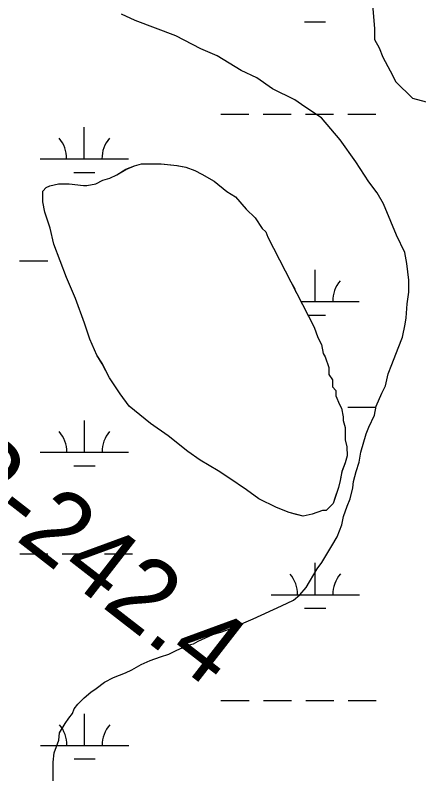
# Model space of a CAD drawing. Extents: x 3279314 to 3317160, y 734079 to 759431.
# Drawn here: x 3306184 to 3306641, y 742635 to 743496 of the extents above; entities that cross this region are included whole.
import ezdxf

# ---------------------------------------------------------------- set-up
doc = ezdxf.new("R2010")
doc.units = 0
for name, color, linetype in [('V-RIVR-RANG-IDEN', 7, 'Continuous'), ('V-SITE-VEGE', 7, 'Continuous'), ('V-TOPO-SHOR', 7, 'Continuous'), ('V-WETL-SWMP', 7, 'Continuous')]:
    doc.layers.add(name, color=color, linetype=linetype)

msp = doc.modelspace()

# ---------------------------------------------------------------- linework, layer by layer
at = {"layer": 'V-SITE-VEGE'}
for points in [[(3306588.55, 743507.84), (3306590.76, 743480.75), (3306590.82, 743468.25), (3306596.08, 743458.89), (3306600.3, 743448.49), (3306608.71, 743432.91), (3306615.02, 743420.43), (3306633.87, 743401.76), (3306649.52, 743397.67)], [(3306227.25, 742575.54), (3306226.9, 742648.48), (3306227.9, 742658.91), (3306233.04, 742673.52), (3306234.04, 742681.86), (3306240.24, 742692.31), (3306244.38, 742698.58), (3306248.52, 742703.82), (3306250.58, 742709.04), (3306254.72, 742714.27), (3306261.98, 742721.6), (3306269.25, 742727.88), (3306275.48, 742732.08), (3306284.82, 742739.42), (3306295.22, 742744.68), (3306308.74, 742749.95), (3306316.02, 742753.12), (3306326.41, 742759.42), (3306336.81, 742763.64), (3306348.25, 742767.86), (3306357.62, 742771.03), (3306365.93, 742775.24), (3306380.49, 742781.56), (3306385.7, 742782.63), (3306390.89, 742785.78), (3306407.53, 742793.15), (3306417.94, 742796.33), (3306426.26, 742799.5), (3306453.29, 742811.09), (3306485.53, 742825.83), (3306499.04, 742832.15), (3306506.31, 742838.43), (3306513.56, 742846.81), (3306525.97, 742867.71), (3306531.15, 742875.03), (3306542.52, 742893.84), (3306548.72, 742904.29), (3306553.86, 742917.86), (3306555.91, 742927.25), (3306560.02, 742938.73), (3306563.1, 742947.08), (3306566.17, 742959.6), (3306567.18, 742966.9), (3306570.25, 742978.38), (3306573.32, 742988.82), (3306575.35, 743000.29), (3306581.5, 743021.16), (3306584.6, 743028.47), (3306590.78, 743042.04), (3306592.82, 743052.47), (3306599, 743067.09), (3306603.13, 743075.45), (3306606.19, 743089.01), (3306610.31, 743099.45), (3306617.51, 743118.24), (3306622.66, 743130.77), (3306625.72, 743145.38), (3306626.73, 743152.68), (3306627.69, 743168.31), (3306629.71, 743181.87), (3306629.65, 743195.41), (3306627.47, 743214.16), (3306625.33, 743226.66), (3306615.85, 743246.41), (3306609.53, 743262.01), (3306601.1, 743281.77), (3306593.74, 743294.24), (3306584.31, 743306.7), (3306569.6, 743329.55), (3306551.77, 743354.48), (3306530.81, 743379.39), (3306511.99, 743391.8), (3306500.49, 743400.08), (3306475.42, 743412.47), (3306457.65, 743424.89), (3306439.89, 743433.14), (3306412.72, 743449.68), (3306393.92, 743457.93), (3306365.72, 743472.38), (3306319.78, 743489.87), (3306304.12, 743497.09)]]:
    msp.add_lwpolyline(points, dxfattribs=at)
at = {"layer": 'V-TOPO-SHOR'}
msp.add_lwpolyline([(3306522.63, 743142.17), (3306526.72, 743130.18), (3306530.79, 743122.19), (3306532.86, 743112.18), (3306534.89, 743108.19), (3306538.98, 743096.19), (3306539.04, 743088.18), (3306543.09, 743082.19), (3306543.14, 743074.18), (3306547.18, 743070.2), (3306547.22, 743064.18), (3306551.3, 743054.19), (3306553.33, 743050.2), (3306555.4, 743040.19), (3306555.43, 743036.19), (3306557.49, 743028.18), (3306557.58, 743014.16), (3306559.65, 743006.15), (3306559.71, 742996.14), (3306557.77, 742988.1), (3306553.83, 742978.06), (3306551.89, 742968.02), (3306549.94, 742959.99), (3306546.02, 742947.94), (3306544.06, 742941.92), (3306536.1, 742933.85), (3306532.09, 742933.82), (3306520.09, 742929.73), (3306510.09, 742927.65), (3306502.06, 742929.6), (3306494.03, 742931.55), (3306479.96, 742937.47), (3306459.85, 742947.35), (3306445.75, 742957.27), (3306425.62, 742971.16), (3306413.54, 742979.09), (3306393.42, 742990.98), (3306379.32, 743000.9), (3306357.15, 743018.78), (3306337.02, 743032.67), (3306312.83, 743052.55), (3306302.71, 743066.5), (3306290.57, 743084.45), (3306282.44, 743100.43), (3306276.36, 743110.41), (3306268.22, 743128.39), (3306262.08, 743146.38), (3306251.87, 743174.37), (3306241.68, 743198.35), (3306227.39, 743236.32), (3306223.26, 743254.33), (3306217.12, 743272.32), (3306215.04, 743284.33), (3306214.95, 743296.36), (3306218.93, 743300.39), (3306222.93, 743302.43), (3306232.93, 743304.5), (3306244.96, 743304.58), (3306261, 743302.69), (3306265.01, 743302.72), (3306275.02, 743304.79), (3306283, 743308.85), (3306291, 743310.91), (3306298.99, 743314.98), (3306308.97, 743321.06), (3306318.96, 743325.13), (3306326.96, 743327.19), (3306338.99, 743327.27), (3306349.01, 743327.34), (3306367.06, 743325.47), (3306377.09, 743323.53), (3306387.14, 743319.59), (3306395.18, 743315.64), (3306409.26, 743307.72), (3306423.38, 743295.79), (3306433.44, 743289.85), (3306445.56, 743275.91), (3306455.65, 743265.96), (3306463.74, 743253.99), (3306467.78, 743250.01), (3306469.82, 743244.01), (3306522.63, 743142.17)], dxfattribs=at)
at = {"layer": 'V-WETL-SWMP'}
for p, q in [((3306511.34, 743488.36), (3306535.34, 743488.38)), ((3306416.55, 743383.68), (3306448.55, 743383.69)), ((3306464.55, 743383.7), (3306496.55, 743383.72)), ((3306512.55, 743383.72), (3306544.55, 743383.74)), ((3306560.55, 743383.75), (3306592.55, 743383.76)), ((3306261.98, 743332.85), (3306261.96, 743368.85)), ((3306211.98, 743332.83), (3306311.98, 743332.88)), ((3306318.95, 743325.13), (3306326.95, 743327.19)), ((3306318.95, 743325.13), (3306326.95, 743327.19)), ((3306326.95, 743327.19), (3306348.99, 743327.34)), ((3306326.95, 743327.19), (3306348.99, 743327.34)), ((3306348.99, 743327.34), (3306367.04, 743325.46)), ((3306348.99, 743327.34), (3306367.04, 743325.46)), ((3306298.98, 743314.97), (3306308.96, 743321.05)), ((3306298.98, 743314.97), (3306308.96, 743321.05)), ((3306308.96, 743321.05), (3306318.95, 743325.13)), ((3306308.96, 743321.05), (3306318.95, 743325.13)), ((3306367.04, 743325.46), (3306377.08, 743323.52)), ((3306367.04, 743325.46), (3306377.08, 743323.52)), ((3306377.08, 743323.52), (3306387.12, 743319.58)), ((3306377.08, 743323.52), (3306387.12, 743319.58)), ((3306387.12, 743319.58), (3306395.17, 743315.63)), ((3306387.12, 743319.58), (3306395.17, 743315.63)), ((3306249.99, 743317.42), (3306273.99, 743317.43)), ((3306282.99, 743308.85), (3306290.99, 743310.9)), ((3306282.99, 743308.85), (3306290.99, 743310.9)), ((3306290.99, 743310.9), (3306298.98, 743314.97)), ((3306290.99, 743310.9), (3306298.98, 743314.97)), ((3306395.17, 743315.63), (3306409.25, 743307.71)), ((3306395.17, 743315.63), (3306409.25, 743307.71)), ((3306218.92, 743300.39), (3306222.91, 743302.42)), ((3306218.92, 743300.39), (3306222.91, 743302.42)), ((3306222.91, 743302.42), (3306232.92, 743304.49)), ((3306222.91, 743302.42), (3306232.92, 743304.49)), ((3306232.92, 743304.49), (3306244.94, 743304.57)), ((3306232.92, 743304.49), (3306244.94, 743304.57)), ((3306244.94, 743304.57), (3306260.99, 743302.68)), ((3306244.94, 743304.57), (3306260.99, 743302.68)), ((3306260.99, 743302.68), (3306265, 743302.71)), ((3306260.99, 743302.68), (3306265, 743302.71)), ((3306265, 743302.71), (3306275, 743304.78)), ((3306265, 743302.71), (3306275, 743304.78)), ((3306275, 743304.78), (3306282.99, 743308.85)), ((3306275, 743304.78), (3306282.99, 743308.85)), ((3306409.25, 743307.71), (3306423.36, 743295.79)), ((3306409.25, 743307.71), (3306423.36, 743295.79)), ((3306214.94, 743296.35), (3306218.92, 743300.39)), ((3306214.94, 743296.35), (3306218.92, 743300.39)), ((3306215.02, 743284.33), (3306214.94, 743296.35)), ((3306215.02, 743284.33), (3306214.94, 743296.35)), ((3306423.36, 743295.79), (3306433.42, 743289.84)), ((3306423.36, 743295.79), (3306433.42, 743289.84)), ((3306217.11, 743272.32), (3306215.02, 743284.33)), ((3306217.11, 743272.32), (3306215.02, 743284.33)), ((3306433.42, 743289.84), (3306445.54, 743275.9)), ((3306433.42, 743289.84), (3306445.54, 743275.9)), ((3306445.54, 743275.9), (3306455.63, 743265.95)), ((3306445.54, 743275.9), (3306455.63, 743265.95)), ((3306223.25, 743254.32), (3306217.11, 743272.32)), ((3306223.25, 743254.32), (3306217.11, 743272.32)), ((3306455.63, 743265.95), (3306463.73, 743253.98)), ((3306455.63, 743265.95), (3306463.73, 743253.98)), ((3306227.38, 743236.32), (3306223.25, 743254.32)), ((3306227.38, 743236.32), (3306223.25, 743254.32)), ((3306463.73, 743253.98), (3306467.76, 743250)), ((3306463.73, 743253.98), (3306467.76, 743250)), ((3306467.76, 743250), (3306469.81, 743244)), ((3306467.76, 743250), (3306469.81, 743244)), ((3306469.81, 743244), (3306522.62, 743142.16)), ((3306469.81, 743244), (3306522.62, 743142.16)), ((3306241.67, 743198.34), (3306227.38, 743236.32)), ((3306241.67, 743198.34), (3306227.38, 743236.32)), ((3306188.63, 743217.39), (3306220.63, 743217.4)), ((3306523.5, 743171.13), (3306523.48, 743207.13)), ((3306251.86, 743174.36), (3306241.67, 743198.34)), ((3306251.86, 743174.36), (3306241.67, 743198.34)), ((3306262.07, 743146.38), (3306251.86, 743174.36)), ((3306262.07, 743146.38), (3306251.86, 743174.36)), ((3306507.6, 743171.12), (3306573.5, 743171.15)), ((3306515.6, 743155.69), (3306535.51, 743155.7)), ((3306268.2, 743128.38), (3306262.07, 743146.38)), ((3306268.2, 743128.38), (3306262.07, 743146.38)), ((3306522.62, 743142.16), (3306526.71, 743130.17)), ((3306522.62, 743142.16), (3306526.71, 743130.17)), ((3306276.35, 743110.4), (3306268.2, 743128.38)), ((3306276.35, 743110.4), (3306268.2, 743128.38)), ((3306526.71, 743130.17), (3306530.77, 743122.18)), ((3306526.71, 743130.17), (3306530.77, 743122.18)), ((3306530.77, 743122.18), (3306532.85, 743112.17)), ((3306530.77, 743122.18), (3306532.85, 743112.17)), ((3306532.85, 743112.17), (3306534.88, 743108.18)), ((3306532.85, 743112.17), (3306534.88, 743108.18)), ((3306282.43, 743100.42), (3306276.35, 743110.4)), ((3306282.43, 743100.42), (3306276.35, 743110.4)), ((3306534.88, 743108.18), (3306538.97, 743096.18)), ((3306534.88, 743108.18), (3306538.97, 743096.18)), ((3306290.55, 743084.45), (3306282.43, 743100.42)), ((3306290.55, 743084.45), (3306282.43, 743100.42)), ((3306538.97, 743096.18), (3306539.02, 743088.17)), ((3306538.97, 743096.18), (3306539.02, 743088.17)), ((3306539.02, 743088.17), (3306543.07, 743082.18)), ((3306539.02, 743088.17), (3306543.07, 743082.18)), ((3306302.7, 743066.5), (3306290.55, 743084.45)), ((3306302.7, 743066.5), (3306290.55, 743084.45)), ((3306543.07, 743082.18), (3306543.13, 743074.17)), ((3306543.07, 743082.18), (3306543.13, 743074.17)), ((3306543.13, 743074.17), (3306547.16, 743070.19)), ((3306543.13, 743074.17), (3306547.16, 743070.19)), ((3306547.16, 743070.19), (3306547.21, 743064.18)), ((3306547.16, 743070.19), (3306547.21, 743064.18)), ((3306312.82, 743052.54), (3306302.7, 743066.5)), ((3306312.82, 743052.54), (3306302.7, 743066.5)), ((3306547.21, 743064.18), (3306551.28, 743054.19)), ((3306547.21, 743064.18), (3306551.28, 743054.19)), ((3306337, 743032.67), (3306312.82, 743052.54)), ((3306337, 743032.67), (3306312.82, 743052.54)), ((3306551.28, 743054.19), (3306553.31, 743050.19)), ((3306551.28, 743054.19), (3306553.31, 743050.19)), ((3306560.72, 743051.07), (3306592.72, 743051.09)), ((3306553.31, 743050.19), (3306555.39, 743040.19)), ((3306553.31, 743050.19), (3306555.39, 743040.19)), ((3306262.15, 743000.18), (3306262.13, 743036.18)), ((3306555.39, 743040.19), (3306555.41, 743036.18)), ((3306555.39, 743040.19), (3306555.41, 743036.18)), ((3306555.41, 743036.18), (3306557.47, 743028.18)), ((3306555.41, 743036.18), (3306557.47, 743028.18)), ((3306357.14, 743018.78), (3306337, 743032.67)), ((3306357.14, 743018.78), (3306337, 743032.67)), ((3306557.47, 743028.18), (3306557.57, 743014.15)), ((3306557.47, 743028.18), (3306557.57, 743014.15)), ((3306379.31, 743000.89), (3306357.14, 743018.78)), ((3306379.31, 743000.89), (3306357.14, 743018.78)), ((3306557.57, 743014.15), (3306559.63, 743006.15)), ((3306557.57, 743014.15), (3306559.63, 743006.15)), ((3306212.15, 743000.15), (3306312.15, 743000.21)), ((3306393.4, 742990.97), (3306379.31, 743000.89)), ((3306393.4, 742990.97), (3306379.31, 743000.89)), ((3306559.63, 743006.15), (3306559.7, 742996.13)), ((3306559.63, 743006.15), (3306559.7, 742996.13)), ((3306413.53, 742979.09), (3306393.4, 742990.97)), ((3306413.53, 742979.09), (3306393.4, 742990.97)), ((3306559.7, 742996.13), (3306557.75, 742988.1)), ((3306559.7, 742996.13), (3306557.75, 742988.1)), ((3306250.16, 742984.74), (3306274.16, 742984.75)), ((3306557.75, 742988.1), (3306553.81, 742978.05)), ((3306557.75, 742988.1), (3306553.81, 742978.05)), ((3306425.6, 742971.15), (3306413.53, 742979.09)), ((3306425.6, 742971.15), (3306413.53, 742979.09)), ((3306553.81, 742978.05), (3306551.88, 742968.02)), ((3306553.81, 742978.05), (3306551.88, 742968.02)), ((3306445.74, 742957.26), (3306425.6, 742971.15)), ((3306445.74, 742957.26), (3306425.6, 742971.15)), ((3306551.88, 742968.02), (3306549.93, 742959.99)), ((3306551.88, 742968.02), (3306549.93, 742959.99)), ((3306459.84, 742947.34), (3306445.74, 742957.26)), ((3306459.84, 742947.34), (3306445.74, 742957.26)), ((3306549.93, 742959.99), (3306544.04, 742941.91)), ((3306549.93, 742959.99), (3306544.04, 742941.91)), ((3306479.94, 742937.46), (3306459.84, 742947.34)), ((3306479.94, 742937.46), (3306459.84, 742947.34)), ((3306544.04, 742941.91), (3306536.08, 742933.84)), ((3306544.04, 742941.91), (3306536.08, 742933.84)), ((3306494.01, 742931.55), (3306479.94, 742937.46)), ((3306494.01, 742931.55), (3306479.94, 742937.46)), ((3306510.07, 742927.65), (3306494.01, 742931.55)), ((3306510.07, 742927.65), (3306494.01, 742931.55)), ((3306532.07, 742933.81), (3306520.08, 742929.72)), ((3306532.07, 742933.81), (3306520.08, 742929.72)), ((3306536.08, 742933.84), (3306532.07, 742933.81)), ((3306536.08, 742933.84), (3306532.07, 742933.81)), ((3306520.08, 742929.72), (3306510.07, 742927.65)), ((3306520.08, 742929.72), (3306510.07, 742927.65)), ((3306188.8, 742884.71), (3306220.8, 742884.73)), ((3306236.8, 742884.73), (3306268.8, 742884.75)), ((3306284.8, 742884.76), (3306316.8, 742884.78)), ((3306523.67, 742838.45), (3306523.65, 742874.45)), ((3306473.67, 742838.43), (3306573.67, 742838.48)), ((3306511.68, 742823.01), (3306535.68, 742823.03)), ((3306416.89, 742718.33), (3306448.89, 742718.34)), ((3306464.89, 742718.35), (3306496.89, 742718.37)), ((3306512.89, 742718.37), (3306544.89, 742718.39)), ((3306560.89, 742718.4), (3306592.89, 742718.42)), ((3306262.32, 742667.5), (3306262.3, 742703.5)), ((3306212.32, 742667.48), (3306312.32, 742667.53)), ((3306250.33, 742652.07), (3306274.33, 742652.08))]:
    msp.add_line(p, q, dxfattribs=at)
for centre, start, end in [((3306206.74, 743333.3), 359.25735, 40.801), ((3306317.22, 743333.36), 139.25734, 180.801), ((3306468.26, 743171.57), 17.51517, 37.30174), ((3306578.74, 743171.63), 139.25734, 180.801), ((3306206.91, 743000.63), 359.25735, 40.801), ((3306317.39, 743000.68), 139.25734, 180.801), ((3306468.43, 742838.9), 359.25735, 40.801), ((3306578.91, 742838.95), 139.25734, 180.801), ((3306207.08, 742667.95), 359.25735, 40.801), ((3306317.56, 742668.01), 139.25734, 180.801)]:
    msp.add_arc(centre, 35.25, start, end, dxfattribs=at)

# ---------------------------------------------------------------- texts
at = {"layer": 'V-RIVR-RANG-IDEN'}
msp.add_text('R-242.4', height=83, rotation=322.14777, dxfattribs=at).set_placement((3306090.47, 742973.32))

doc.saveas('drawing.dxf')
